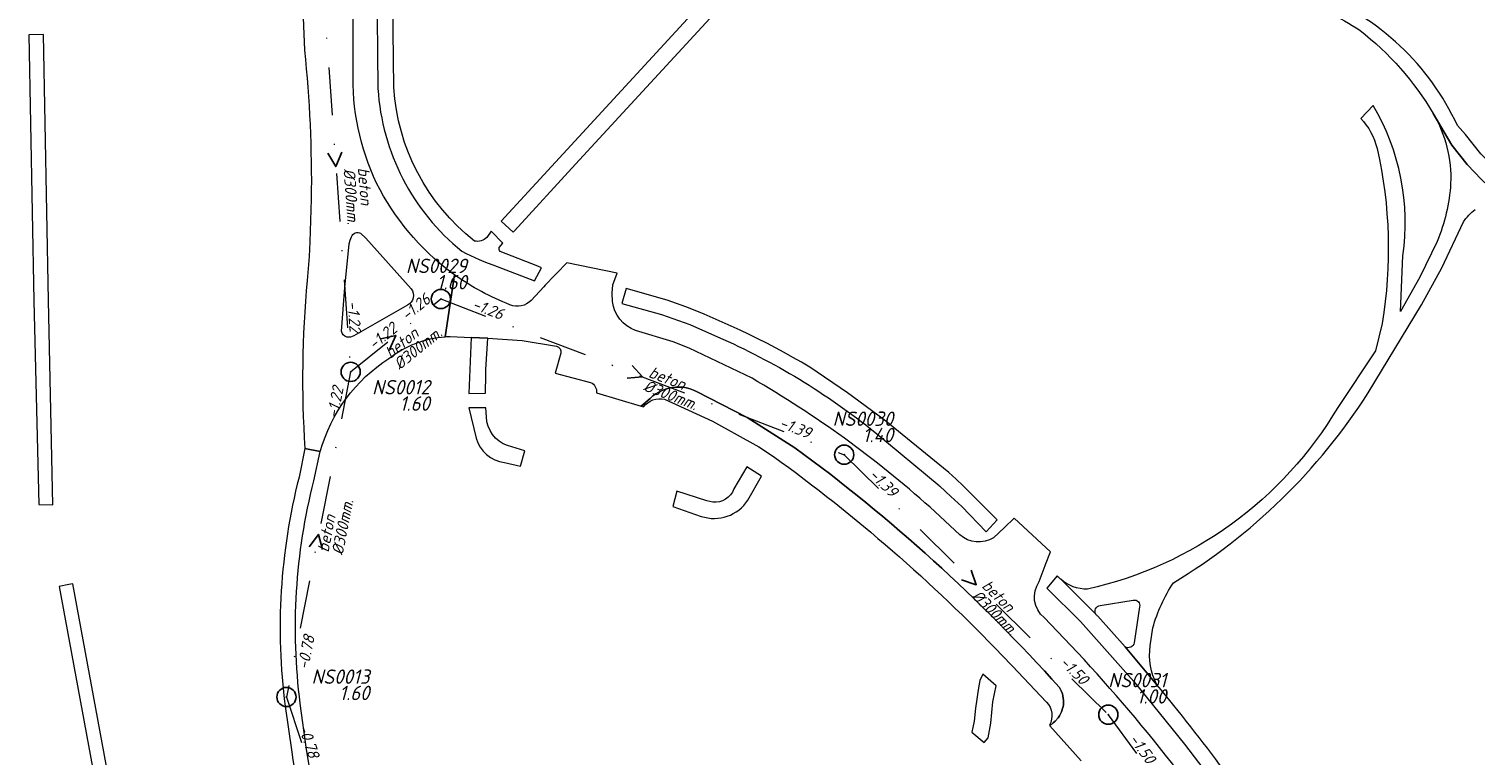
# Model space of a CAD drawing. Extents: x 148869 to 161638, y 453607 to 469810.
# Tile 676 of 1056: x 153554 to 153704, y 468453 to 468529. Entities that reach past the tile are written whole.
import ezdxf
from ezdxf.enums import TextEntityAlignment as Align

# ---------------------------------------------------------------- set-up
doc = ezdxf.new("R2010")
doc.units = 0
doc.header["$PDMODE"] = 32
doc.header["$PDSIZE"] = 2
doc.linetypes.add('RI-VWA', pattern=[11, 5, -3, 0, -3])
doc.layers.get('0').update_dxf_attribs({"linetype": 'CONTINUOUS'})
for name, color, linetype in [('B-OI-RI-BOB-T18-niet meenemen', 252, 'CONTINUOUS'), ('B-OI-RI-DIAMETER-T18-niet meenemen', 252, 'CONTINUOUS'), ('B-OI-RI-MATERIAAL-T18-niet meenemen', 252, 'CONTINUOUS'), ('B-OI-RI-STROOMRICHTING-S-niet meenemen', 252, 'CONTINUOUS'), ('B-OI-RI-VWA_PUTDEKSELHOOGTE-T25-niet meenemen', 252, 'CONTINUOUS'), ('gs dwa', 252, 'CONTINUOUS')]:
    doc.layers.add(name, color=color, linetype=linetype)
for name, color, linetype, lineweight in [('B-OI-RI-VWA_TRANSPORTLEIDING-G-niet meenemen', 252, 'RI-VWA', 18), ('B-RO-VH-VERHARDING_ASFALT-GV', 251, 'CONTINUOUS', 18), ('B-RO-VH-VERHARDING_STRAATBAKSTEEN-GV', 251, 'CONTINUOUS', 18)]:
    doc.layers.add(name, color=color, linetype=linetype, lineweight=lineweight)
doc.styles.add('iso15', font='ISO.shx', dxfattribs={"oblique": 15})
doc.styles.add('NLCS-ISO-M750_CURSIEF', font='NLCS-ISO.ttf', dxfattribs={"oblique": 15})

# ---------------------------------------------------------------- blocks, each defined once
blk = doc.blocks.new('ACMAP_ANN_TEMPLATE_diam')
at = {"color": 0, "linetype": 'ByBlock', "style": 'iso15', "oblique": 15}
blk.add_attdef('diam', (0.5, -1.3), '', height=1.2, dxfattribs=at)
blk = doc.blocks.new('ACMAP_ANN_TEMPLATE_mat')
at = {"color": 0, "linetype": 'ByBlock', "style": 'iso15', "oblique": 15}
blk.add_attdef('mat', (0.5, 0.2), '', height=1.2, dxfattribs=at)
blk = doc.blocks.new('ACMAP_ANN_TEMPLATE_nap-l')
at = {"color": 0, "linetype": 'ByBlock', "style": 'iso15', "oblique": 15}
blk.add_attdef('nap-l', (3.3, 0.2), '', height=1.2, dxfattribs=at)
blk = doc.blocks.new('ACMAP_ANN_TEMPLATE_nap-r')
at = {"color": 0, "linetype": 'ByBlock', "style": 'iso15', "oblique": 15}
blk.add_attdef('nap-r', text='', height=1.2, dxfattribs=at).set_placement((-4.1, 0.2), align=Align.RIGHT)
blk = doc.blocks.new('ACMAP_ANN_TEMPLATE_puth-dwa')
at = {"color": 0, "linetype": 'ByBlock', "style": 'iso15', "oblique": 15}
blk.add_attdef('puth-dwa', text='', height=1.5, dxfattribs=at).set_placement((2.7, 1), align=Align.RIGHT)
blk = doc.blocks.new('ACMAP_ANN_TEMPLATE_putnr-dwa')
at = {"color": 0, "linetype": 'ByBlock', "style": 'iso15', "oblique": 15}
blk.add_attdef('putnr-dwa', text='', height=1.5, dxfattribs=at).set_placement((2.7, 2.7), align=Align.RIGHT)

msp = doc.modelspace()

# ---------------------------------------------------------------- linework, layer by layer
at = {"layer": 'B-OI-RI-STROOMRICHTING-S-niet meenemen'}
for points in [[(153586.3, 468516.19), (153585.68, 468514.7), (153584.86, 468516.09)], [(153590.36, 468496.76), (153591.93, 468497.1), (153591.27, 468495.64)], [(153616.58, 468493.98), (153617.66, 468492.79), (153616.06, 468492.64)], [(153582.9, 468475.1), (153583.89, 468476.38), (153584.31, 468474.82)], [(153651.92, 468472.66), (153652.45, 468471.14), (153650.91, 468471.64)]]:
    msp.add_lwpolyline(points, dxfattribs=at)
at = {"layer": 'B-OI-RI-VWA_TRANSPORTLEIDING-G-niet meenemen'}
for p, q in [((153584.14, 468536.1), (153587.23, 468493.31)), ((153587.23, 468493.31), (153596.64, 468500.9)), ((153596.64, 468500.9), (153638.68, 468484.68)), ((153587.23, 468493.31), (153580.54, 468459.44)), ((153638.68, 468484.68), (153666.21, 468457.6)), ((153580.54, 468459.44), (153600.01, 468400.45)), ((153666.21, 468457.6), (153694.3, 468418.91))]:
    msp.add_line(p, q, dxfattribs=at)
at = {"layer": 'B-RO-VH-VERHARDING_ASFALT-GV', "flags": 128}
for points in [[(153585.93, 468540.65), (153585.63, 468543.96), (153581.72, 468543.65), (153581.89, 468541.54), (153581.93, 468540.98), (153582.01, 468540.36), (153582.01, 468540.34), (153582.15, 468539.47), (153582.18, 468536.42), (153582.18, 468536.41), (153582.21, 468531.88), (153582.42, 468526.82)], [(153587.49, 468524.73), (153587.48, 468530.72), (153587.25, 468539.57)], [(153591.73, 468522.92), (153591.61, 468534.82), (153589.95, 468533.9), (153590.06, 468522.9), (153590.07, 468522.82)], [(153693.81, 468521.07), (153692.52, 468519.71)], [(153700.07, 468520.23), (153702.03, 468516.92), (153703.61, 468514.9), (153705.12, 468513.35), (153708.57, 468510.09), (153709.07, 468509.63), (153711.77, 468506.85), (153714.22, 468503.86), (153715.68, 468504.99)], [(153708.57, 468510.09), (153705.12, 468513.35), (153703.61, 468514.9), (153702.03, 468516.92), (153700.07, 468520.23)], [(153710.37, 468510.95), (153706.39, 468514.69), (153705.03, 468516.02), (153703.45, 468518.04), (153702.61, 468518.96)], [(153583.12, 468511.31), (153582.99, 468506.87), (153582.9, 468505.34), (153582.7, 468502.84)], [(153693.3, 468491.12), (153698.85, 468500.29), (153700.97, 468504.16), (153703.23, 468508.94), (153703.49, 468509.3), (153703.64, 468509.46), (153703.79, 468509.63), (153704.1, 468509.93), (153704.45, 468510.21)], [(153586.27, 468497.55), (153586.62, 468502.1), (153587.09, 468506.64), (153587.18, 468507.02), (153587.32, 468507.39)], [(153588.27, 468507.74), (153588.83, 468507.22), (153593.54, 468501.97)], [(153602.72, 468506.27), (153603.11, 468506.72), (153601.87, 468507.96), (153601.42, 468507.31)], [(153602.52, 468504.3), (153606.38, 468502.78), (153607.11, 468504.16), (153606.74, 468504.31), (153602.83, 468505.85)], [(153700.49, 468506.89), (153698.7, 468503.18), (153696.67, 468499.6), (153696.92, 468505.38)], [(153614.52, 468500.64), (153614.48, 468501.5), (153614.57, 468502.36), (153615, 468503.59), (153609.76, 468504.67), (153608.68, 468503.54), (153608.51, 468503.37), (153607.51, 468502.33), (153607.38, 468502.18), (153606.05, 468500.76)], [(153597.1, 468496.97), (153598.06, 468503.41), (153597.7, 468503.67)], [(153598.06, 468503.41), (153597.1, 468496.97)], [(153620.24, 468500.79), (153615.96, 468502.01), (153615.49, 468500.44), (153619.62, 468499.29), (153622.6, 468498.24), (153625.48, 468496.96)], [(153593.17, 468500.26), (153587.56, 468497.08)], [(153694.75, 468498.36), (153694.06, 468495.5), (153690.14, 468489.61)], [(153597.61, 468497), (153599.8, 468496.88), (153601.52, 468496.81), (153605.12, 468496.58), (153608.69, 468495.98)], [(153629.07, 468492.64), (153622.52, 468495.77), (153620.86, 468496.43), (153616.93, 468497.63)], [(153609.14, 468495.25), (153608.56, 468493.16), (153612.25, 468492.2)], [(153641.87, 468487.03), (153648.57, 468481.46), (153648.63, 468481.4), (153648.64, 468481.39), (153649.79, 468480.34), (153650.93, 468479.29), (153653.49, 468476.66), (153654.64, 468477.89), (153651.09, 468481.44), (153650.35, 468482.14), (153649.59, 468482.81), (153642.86, 468488.32), (153639.04, 468491.13), (153635.11, 468493.79)], [(153612.85, 468491.12), (153617.53, 468489.74), (153618.45, 468490.55), (153618.73, 468490.8), (153619.03, 468491.02), (153619.35, 468491.21), (153619.69, 468491.38), (153620.04, 468491.51), (153620.39, 468491.62), (153620.76, 468491.69), (153621.13, 468491.72), (153621.5, 468491.73), (153621.88, 468491.7), (153622.25, 468491.64), (153622.61, 468491.55), (153622.96, 468491.42), (153623.3, 468491.27), (153628.55, 468488.56), (153633.55, 468485.41)], [(153633.55, 468485.41), (153628.55, 468488.56), (153623.3, 468491.27), (153622.96, 468491.42), (153622.61, 468491.55), (153622.25, 468491.64), (153621.88, 468491.7), (153621.5, 468491.73), (153621.13, 468491.72), (153620.76, 468491.69), (153620.39, 468491.62), (153620.04, 468491.51), (153619.69, 468491.38), (153619.35, 468491.21), (153619.03, 468491.02), (153618.73, 468490.8), (153618.45, 468490.55), (153617.53, 468489.74), (153617.76, 468489.67)], [(153601.38, 468488.61), (153601.32, 468489.57), (153599.55, 468489.56), (153600.3, 468486.42)], [(153619.96, 468490.47), (153624.95, 468488.16), (153629.77, 468485.51)], [(153583.4, 468481.97), (153584.07, 468485.03), (153582.47, 468485.33), (153581.85, 468482.34)], [(153582.47, 468485.33), (153584.07, 468485.03)], [(153603.27, 468483.87), (153604.92, 468483.47), (153605.38, 468485.09), (153603.59, 468485.63)], [(153629.77, 468485.51), (153631.32, 468484.5)], [(153628.64, 468479.94), (153630.06, 468482.45), (153628.52, 468483.4), (153627.17, 468481.12)], [(153624.97, 468479.74), (153624.36, 468479.88), (153621.22, 468480.87), (153620.8, 468479.28), (153623.78, 468478.26)], [(153650.74, 468476.34), (153647.64, 468479.2)], [(153659.02, 468471.46), (153659.63, 468473.14), (153659.67, 468473.26), (153660.17, 468474.57), (153656.39, 468478.06), (153655.39, 468477.11), (153654.24, 468476.02)], [(153660.89, 468472.06), (153659.81, 468470.78), (153663.32, 468467.32), (153668.89, 468461.05), (153674.15, 468454.53), (153677.53, 468450.13), (153680.78, 468445.62), (153683.38, 468441.72), (153688.08, 468434.68), (153689.43, 468435.64), (153684.74, 468442.64)], [(153664.92, 468468.07), (153661.25, 468471.7), (153661.22, 468471.73)], [(153661.25, 468471.7), (153664.92, 468468.07)], [(153665.36, 468468.96), (153668.82, 468469.52)], [(153669.47, 468468.83), (153668.91, 468465.09)], [(153671.27, 468460.72), (153667.96, 468464.67), (153665.12, 468467.87)], [(153670.58, 468464.77), (153670.86, 468466.65)], [(153655.15, 468463.78), (153656.19, 468462.7), (153659.77, 468458.91)], [(153667.96, 468464.67), (153671.27, 468460.72)], [(153660.07, 468456.5), (153660.12, 468456.45), (153660.48, 468456.76), (153660.66, 468456.91), (153660.98, 468457.27), (153661.12, 468457.47), (153661.34, 468457.89), (153661.48, 468458.35), (153661.53, 468458.59), (153661.54, 468458.83), (153661.54, 468459.07), (153661.48, 468459.55), (153661.42, 468459.78), (153661.33, 468460.01), (153661.23, 468460.23), (153661.11, 468460.43)], [(153661.11, 468460.43), (153661.23, 468460.23), (153661.33, 468460.01), (153661.42, 468459.78), (153661.48, 468459.55), (153661.54, 468459.07), (153661.54, 468458.83), (153661.53, 468458.59), (153661.48, 468458.35), (153661.34, 468457.89), (153661.12, 468457.47), (153660.98, 468457.27), (153660.66, 468456.91), (153660.48, 468456.76), (153660.12, 468456.45), (153663.37, 468452.79)], [(153580.39, 468458.5), (153581.09, 468453.69)], [(153587.03, 468434.1), (153585.15, 468441.41), (153583.71, 468447.66), (153582.63, 468453.98), (153581.98, 468458.76)]]:
    msp.add_lwpolyline(points, dxfattribs=at)
for points in [[(153610.68, 468514.93), (153632.07, 468538.16), (153632.79, 468538.92), (153632.72, 468539.03), (153631.63, 468540.07), (153631.57, 468540.11), (153630.84, 468539.32), (153602.92, 468509.01), (153604.17, 468507.85), (153604.3, 468507.99)], [(153601.32, 468493.54), (153601.52, 468496.81), (153599.8, 468496.88), (153599.55, 468491.07), (153601.3, 468491.1), (153601.32, 468493)], [(153653.12, 468461.82), (153652.83, 468461.17), (153652.68, 468460.4), (153652.36, 468458.27), (153652.24, 468456.93), (153651.97, 468455.79), (153653.27, 468454.7), (153653.7, 468455.19), (153653.95, 468456.73), (153654.19, 468458.92), (153654.52, 468460.62)]]:
    msp.add_lwpolyline(points, close=True, dxfattribs=at)
at = {"layer": 'B-RO-VH-VERHARDING_ASFALT-GV'}
for points in [[(153685.65, 468531.78, -0.097539), (153692.43, 468528.9)], [(153702.61, 468518.96, 0.193307), (153687.95, 468532.74)], [(153692.43, 468528.9, -0.094391), (153700.07, 468520.23)], [(153582.42, 468526.82, -0.029334), (153583.12, 468511.31)], [(153589.94, 468512.95, -0.119973), (153587.49, 468524.73)], [(153590.07, 468522.82, 0.210066), (153598.83, 468505.87)], [(153600.15, 468506.94, -0.214122), (153591.73, 468522.92)], [(153696.92, 468505.38, 0.171568), (153693.81, 468521.07)], [(153692.52, 468519.71, -0.1362), (153694.23, 468516.57)], [(153700.07, 468520.23, -0.144454), (153701.9, 468512.93)], [(153694.23, 468516.57, -0.098269), (153694.75, 468498.36)], [(153597.7, 468503.67, -0.114099), (153589.94, 468512.95)], [(153701.9, 468512.93, -0.083327), (153700.49, 468506.89)], [(153587.32, 468507.39, -0.466489), (153588.27, 468507.74)], [(153601.42, 468507.31, -0.268099), (153600.15, 468506.94)], [(153598.83, 468505.87, 0.042298), (153602.52, 468504.3)], [(153602.83, 468505.85, -0.300944), (153602.72, 468506.27)], [(153582.7, 468502.84, 0.040722), (153582.47, 468485.33)], [(153603.84, 468500.3, -0.061718), (153598.06, 468503.41)], [(153593.54, 468501.97, -0.466242), (153593.17, 468500.26)], [(153606.05, 468500.76, -0.314923), (153603.84, 468500.3)], [(153616.93, 468497.63, -0.28252), (153614.52, 468500.64)], [(153635.11, 468493.79, 0.048324), (153620.24, 468500.79)], [(153586.84, 468496.94, -0.311958), (153586.27, 468497.55)], [(153587.56, 468497.08, -0.207902), (153586.84, 468496.94)], [(153591.22, 468494.71, -0.147938), (153597.1, 468496.97)], [(153597.1, 468496.97, -0.009819), (153597.61, 468497)], [(153625.48, 468496.96, -0.066392), (153641.87, 468487.03)], [(153608.69, 468495.98, -0.409281), (153609.14, 468495.25)], [(153584.07, 468485.03, -0.182663), (153591.22, 468494.71)], [(153612.25, 468492.2, -0.345506), (153612.85, 468491.12)], [(153647.64, 468479.2, 0.050942), (153629.07, 468492.64)], [(153673.01, 468471.35, 0.115021), (153693.3, 468491.12)], [(153617.76, 468489.67, -0.286798), (153619.96, 468490.47)], [(153690.14, 468489.61, -0.206543), (153664.04, 468470.67)], [(153603.59, 468485.63, -0.308911), (153601.38, 468488.61)], [(153600.3, 468486.42, 0.297968), (153603.27, 468483.87)], [(153661.11, 468460.43, 0.052118), (153633.55, 468485.41)], [(153633.55, 468485.41, -0.052118), (153661.11, 468460.43)], [(153631.32, 468484.5, -0.044965), (153655.15, 468463.78)], [(153581.85, 468482.34, 0.094291), (153580.39, 468458.5)], [(153581.98, 468458.76, -0.09457), (153583.4, 468481.97)], [(153627.17, 468481.12, -0.346192), (153624.97, 468479.74)], [(153623.78, 468478.26, 0.342284), (153628.64, 468479.94)], [(153654.24, 468476.02, -0.335324), (153650.74, 468476.34)], [(153659.53, 468467.71, -0.397902), (153659.02, 468471.46)], [(153661.22, 468471.73, -0.037812), (153660.89, 468472.06)], [(153664.04, 468470.67, -0.18172), (153661.25, 468471.7)], [(153670.86, 468466.65, -0.080657), (153673.01, 468471.35)], [(153664.92, 468468.07, -0.552714), (153665.36, 468468.96)], [(153665.12, 468467.87, -0.122188), (153664.92, 468468.07)], [(153668.82, 468469.52, -0.5824), (153669.47, 468468.83)], [(153679.95, 468442.88, 0.044023), (153659.53, 468467.71)], [(153668.91, 468465.09, -0.530563), (153667.96, 468464.67)], [(153671.27, 468460.72, -0.155252), (153670.58, 468464.77)], [(153684.74, 468442.64, 0.026081), (153671.27, 468460.72)], [(153659.77, 468458.91, -0.333844), (153660.07, 468456.5)], [(153581.09, 468453.69, 0.032378), (153583.69, 468441.03)]]:
    msp.add_lwpolyline(points, format="xyb", dxfattribs=at)
at = {"layer": 'B-RO-VH-VERHARDING_STRAATBAKSTEEN-GV', "flags": 128}
for points in [[(153556.17, 468479.47), (153555.75, 468500.73), (153555.2, 468528.46), (153553.69, 468528.43), (153554.22, 468500.72), (153554.72, 468479.5)], [(153558.27, 468471.23), (153557.84, 468471.15), (153556.83, 468470.96), (153565.77, 468422.59), (153566.68, 468422.77), (153567.21, 468422.86)]]:
    msp.add_lwpolyline(points, close=True, dxfattribs=at)
at = {"layer": 'gs dwa'}
for p in [(153596.64, 468500.9), (153587.23, 468493.31), (153638.68, 468484.68), (153580.54, 468459.44), (153666.21, 468457.6)]:
    msp.add_point(p, dxfattribs=at)

# ---------------------------------------------------------------- block references
at = {"layer": 'B-OI-RI-BOB-T18-niet meenemen'}
ref = msp.add_blockref('ACMAP_ANN_TEMPLATE_nap-r', (153598.98, 468503.05), dxfattribs=dict(at, rotation=38.88925660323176))
ref.add_attrib('nap-r', '-1.26', dxfattribs={"layer": '0', "color": 0, "linetype": 'ByBlock', "height": 1.2, "rotation": 38.8893, "style": 'NLCS-ISO-M750_CURSIEF', "oblique": 15}).set_placement((153595.66, 468500.63), align=Align.RIGHT)
ref = msp.add_blockref('ACMAP_ANN_TEMPLATE_nap-r', (153587.23, 468493.31), dxfattribs=dict(at, rotation=274.1303382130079))
ref.add_attrib('nap-r', '-1.22', dxfattribs={"layer": '0', "color": 0, "linetype": 'ByBlock', "height": 1.2, "rotation": 274.1303, "style": 'NLCS-ISO-M750_CURSIEF', "oblique": 15}).set_placement((153587.13, 468497.41), align=Align.RIGHT)
ref = msp.add_blockref('ACMAP_ANN_TEMPLATE_nap-l', (153596.64, 468500.9), dxfattribs=dict(at, rotation=338.902237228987))
ref.add_attrib('nap-l', '-1.26', (153599.79, 468499.9), dxfattribs={"layer": '0', "color": 0, "linetype": 'ByBlock', "height": 1.2, "rotation": 338.9022, "style": 'NLCS-ISO-M750_CURSIEF', "oblique": 15})
ref = msp.add_blockref('ACMAP_ANN_TEMPLATE_nap-l', (153587.23, 468493.31), dxfattribs=dict(at, rotation=38.88925660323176))
ref.add_attrib('nap-l', '-1.22', (153589.67, 468495.54), dxfattribs={"layer": '0', "color": 0, "linetype": 'ByBlock', "height": 1.2, "rotation": 38.8893, "style": 'NLCS-ISO-M750_CURSIEF', "oblique": 15})
ref = msp.add_blockref('ACMAP_ANN_TEMPLATE_nap-l', (153585.44, 468485.15), dxfattribs=dict(at, rotation=78.82676476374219))
ref.add_attrib('nap-l', '-1.22', (153585.88, 468488.43), dxfattribs={"layer": '0', "color": 0, "linetype": 'ByBlock', "height": 1.2, "rotation": 78.8268, "style": 'NLCS-ISO-M750_CURSIEF', "oblique": 15})
ref = msp.add_blockref('ACMAP_ANN_TEMPLATE_nap-r', (153638.68, 468484.68), dxfattribs=dict(at, rotation=338.902237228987))
ref.add_attrib('nap-r', '-1.39', dxfattribs={"layer": '0', "color": 0, "linetype": 'ByBlock', "height": 1.2, "rotation": 338.9022, "style": 'NLCS-ISO-M750_CURSIEF', "oblique": 15}).set_placement((153634.93, 468486.34), align=Align.RIGHT)
ref = msp.add_blockref('ACMAP_ANN_TEMPLATE_nap-l', (153638.68, 468484.68), dxfattribs=dict(at, rotation=315.4721208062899))
ref.add_attrib('nap-l', '-1.39', (153641.17, 468482.51), dxfattribs={"layer": '0', "color": 0, "linetype": 'ByBlock', "height": 1.2, "rotation": 315.4721, "style": 'NLCS-ISO-M750_CURSIEF', "oblique": 15})
ref = msp.add_blockref('ACMAP_ANN_TEMPLATE_nap-r', (153584.49, 468469.7), dxfattribs=dict(at, rotation=78.82676476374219))
ref.add_attrib('nap-r', '-0.78', dxfattribs={"layer": '0', "color": 0, "linetype": 'ByBlock', "height": 1.2, "rotation": 78.8268, "style": 'NLCS-ISO-M750_CURSIEF', "oblique": 15}).set_placement((153583.5, 468465.72), align=Align.RIGHT)
ref = msp.add_blockref('ACMAP_ANN_TEMPLATE_nap-r', (153666.21, 468457.6), dxfattribs=dict(at, rotation=315.4721208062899))
ref.add_attrib('nap-r', '-1.50', dxfattribs={"layer": '0', "color": 0, "linetype": 'ByBlock', "height": 1.2, "rotation": 315.4721, "style": 'NLCS-ISO-M750_CURSIEF', "oblique": 15}).set_placement((153663.43, 468460.62), align=Align.RIGHT)
ref = msp.add_blockref('ACMAP_ANN_TEMPLATE_nap-l', (153580.54, 468459.44), dxfattribs=dict(at, rotation=288.2657803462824))
ref.add_attrib('nap-l', '-0.78', (153581.76, 468456.37), dxfattribs={"layer": '0', "color": 0, "linetype": 'ByBlock', "height": 1.2, "rotation": 288.2658, "style": 'NLCS-ISO-M750_CURSIEF', "oblique": 15})
ref = msp.add_blockref('ACMAP_ANN_TEMPLATE_nap-l', (153666.21, 468457.6), dxfattribs=dict(at, rotation=305.9806775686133))
ref.add_attrib('nap-l', '-1.50', (153668.31, 468455.05), dxfattribs={"layer": '0', "color": 0, "linetype": 'ByBlock', "height": 1.2, "rotation": 305.9807, "style": 'NLCS-ISO-M750_CURSIEF', "oblique": 15})
at = {"layer": 'B-OI-RI-DIAMETER-T18-niet meenemen'}
ref = msp.add_blockref('ACMAP_ANN_TEMPLATE_diam', (153587.74, 468515.04), dxfattribs=dict(at, rotation=274.1303382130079))
ref.add_attrib('diam', '%%c300mm.', (153586.48, 468514.45), dxfattribs={"layer": '0', "color": 0, "linetype": 'ByBlock', "height": 1.2, "rotation": 274.1303, "style": 'NLCS-ISO-M750_CURSIEF', "oblique": 15})
ref = msp.add_blockref('ACMAP_ANN_TEMPLATE_diam', (153591.12, 468494.17), dxfattribs=dict(at, rotation=38.88925660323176))
ref.add_attrib('diam', '%%c300mm.', (153592.33, 468493.47), dxfattribs={"layer": '0', "color": 0, "linetype": 'ByBlock', "height": 1.2, "rotation": 38.8893, "style": 'NLCS-ISO-M750_CURSIEF', "oblique": 15})
ref = msp.add_blockref('ACMAP_ANN_TEMPLATE_diam', (153617.66, 468492.79), dxfattribs=dict(at, rotation=338.902237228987))
ref.add_attrib('diam', '%%c300mm.', (153617.66, 468491.4), dxfattribs={"layer": '0', "color": 0, "linetype": 'ByBlock', "height": 1.2, "rotation": 338.9022, "style": 'NLCS-ISO-M750_CURSIEF', "oblique": 15})
ref = msp.add_blockref('ACMAP_ANN_TEMPLATE_diam', (153585.02, 468473.92), dxfattribs=dict(at, rotation=78.82676476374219))
ref.add_attrib('diam', '%%c300mm.', (153586.4, 468474.16), dxfattribs={"layer": '0', "color": 0, "linetype": 'ByBlock', "height": 1.2, "rotation": 78.8268, "style": 'NLCS-ISO-M750_CURSIEF', "oblique": 15})
ref = msp.add_blockref('ACMAP_ANN_TEMPLATE_diam', (153652.45, 468471.14), dxfattribs=dict(at, rotation=315.4721208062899))
ref.add_attrib('diam', '%%c300mm.', (153651.89, 468469.86), dxfattribs={"layer": '0', "color": 0, "linetype": 'ByBlock', "height": 1.2, "rotation": 315.4721, "style": 'NLCS-ISO-M750_CURSIEF', "oblique": 15})
at = {"layer": 'B-OI-RI-MATERIAAL-T18-niet meenemen'}
ref = msp.add_blockref('ACMAP_ANN_TEMPLATE_mat', (153587.74, 468515.04), dxfattribs=dict(at, rotation=274.1303382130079))
ref.add_attrib('mat', 'beton', (153587.98, 468514.56), dxfattribs={"layer": '0', "color": 0, "linetype": 'ByBlock', "height": 1.2, "rotation": 274.1303, "style": 'NLCS-ISO-M750_CURSIEF', "oblique": 15})
ref = msp.add_blockref('ACMAP_ANN_TEMPLATE_mat', (153591.12, 468494.17), dxfattribs=dict(at, rotation=38.88925660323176))
ref.add_attrib('mat', 'beton', (153591.39, 468494.64), dxfattribs={"layer": '0', "color": 0, "linetype": 'ByBlock', "height": 1.2, "rotation": 38.8893, "style": 'NLCS-ISO-M750_CURSIEF', "oblique": 15})
ref = msp.add_blockref('ACMAP_ANN_TEMPLATE_mat', (153617.66, 468492.79), dxfattribs=dict(at, rotation=338.902237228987))
ref.add_attrib('mat', 'beton', (153618.2, 468492.8), dxfattribs={"layer": '0', "color": 0, "linetype": 'ByBlock', "height": 1.2, "rotation": 338.9022, "style": 'NLCS-ISO-M750_CURSIEF', "oblique": 15})
ref = msp.add_blockref('ACMAP_ANN_TEMPLATE_mat', (153585.02, 468473.92), dxfattribs=dict(at, rotation=78.82676476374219))
ref.add_attrib('mat', 'beton', (153584.92, 468474.45), dxfattribs={"layer": '0', "color": 0, "linetype": 'ByBlock', "height": 1.2, "rotation": 78.8268, "style": 'NLCS-ISO-M750_CURSIEF', "oblique": 15})
ref = msp.add_blockref('ACMAP_ANN_TEMPLATE_mat', (153652.45, 468471.14), dxfattribs=dict(at, rotation=315.4721208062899))
ref.add_attrib('mat', 'beton', (153652.94, 468470.93), dxfattribs={"layer": '0', "color": 0, "linetype": 'ByBlock', "height": 1.2, "rotation": 315.4721, "style": 'NLCS-ISO-M750_CURSIEF', "oblique": 15})
at = {"layer": 'B-OI-RI-VWA_PUTDEKSELHOOGTE-T25-niet meenemen'}
ref = msp.add_blockref('ACMAP_ANN_TEMPLATE_putnr-dwa', (153596.64, 468500.9), dxfattribs=at)
ref.add_attrib('putnr-dwa', 'NS0029', dxfattribs={"layer": '0', "color": 0, "linetype": 'ByBlock', "height": 1.5, "style": 'NLCS-ISO-M750_CURSIEF', "oblique": 15}).set_placement((153599.34, 468503.6), align=Align.RIGHT)
ref = msp.add_blockref('ACMAP_ANN_TEMPLATE_puth-dwa', (153596.64, 468500.9), dxfattribs=at)
ref.add_attrib('puth-dwa', '1.60', dxfattribs={"layer": '0', "color": 0, "linetype": 'ByBlock', "height": 1.5, "style": 'NLCS-ISO-M750_CURSIEF', "oblique": 15}).set_placement((153599.34, 468501.9), align=Align.RIGHT)
ref = msp.add_blockref('ACMAP_ANN_TEMPLATE_putnr-dwa', (153592.78, 468488.26), dxfattribs=at)
ref.add_attrib('putnr-dwa', 'NS0012', dxfattribs={"layer": '0', "color": 0, "linetype": 'ByBlock', "height": 1.5, "style": 'NLCS-ISO-M750_CURSIEF', "oblique": 15}).set_placement((153595.48, 468490.96), align=Align.RIGHT)
ref = msp.add_blockref('ACMAP_ANN_TEMPLATE_puth-dwa', (153592.78, 468488.26), dxfattribs=at)
ref.add_attrib('puth-dwa', '1.60', dxfattribs={"layer": '0', "color": 0, "linetype": 'ByBlock', "height": 1.5, "style": 'NLCS-ISO-M750_CURSIEF', "oblique": 15}).set_placement((153595.48, 468489.26), align=Align.RIGHT)
ref = msp.add_blockref('ACMAP_ANN_TEMPLATE_putnr-dwa', (153641.08, 468484.98), dxfattribs=at)
ref.add_attrib('putnr-dwa', 'NS0030', dxfattribs={"layer": '0', "color": 0, "linetype": 'ByBlock', "height": 1.5, "style": 'NLCS-ISO-M750_CURSIEF', "oblique": 15}).set_placement((153643.78, 468487.68), align=Align.RIGHT)
ref = msp.add_blockref('ACMAP_ANN_TEMPLATE_puth-dwa', (153641.08, 468484.98), dxfattribs=at)
ref.add_attrib('puth-dwa', '1.40', dxfattribs={"layer": '0', "color": 0, "linetype": 'ByBlock', "height": 1.5, "style": 'NLCS-ISO-M750_CURSIEF', "oblique": 15}).set_placement((153643.78, 468485.98), align=Align.RIGHT)
ref = msp.add_blockref('ACMAP_ANN_TEMPLATE_putnr-dwa', (153586.49, 468458.11), dxfattribs=at)
ref.add_attrib('putnr-dwa', 'NS0013', dxfattribs={"layer": '0', "color": 0, "linetype": 'ByBlock', "height": 1.5, "style": 'NLCS-ISO-M750_CURSIEF', "oblique": 15}).set_placement((153589.19, 468460.81), align=Align.RIGHT)
ref = msp.add_blockref('ACMAP_ANN_TEMPLATE_puth-dwa', (153586.49, 468458.11), dxfattribs=at)
ref.add_attrib('puth-dwa', '1.60', dxfattribs={"layer": '0', "color": 0, "linetype": 'ByBlock', "height": 1.5, "style": 'NLCS-ISO-M750_CURSIEF', "oblique": 15}).set_placement((153589.19, 468459.11), align=Align.RIGHT)
ref = msp.add_blockref('ACMAP_ANN_TEMPLATE_putnr-dwa', (153669.55, 468457.75), dxfattribs=at)
ref.add_attrib('putnr-dwa', 'NS0031', dxfattribs={"layer": '0', "color": 0, "linetype": 'ByBlock', "height": 1.5, "style": 'NLCS-ISO-M750_CURSIEF', "oblique": 15}).set_placement((153672.25, 468460.45), align=Align.RIGHT)
ref = msp.add_blockref('ACMAP_ANN_TEMPLATE_puth-dwa', (153669.55, 468457.75), dxfattribs=at)
ref.add_attrib('puth-dwa', '1.00', dxfattribs={"layer": '0', "color": 0, "linetype": 'ByBlock', "height": 1.5, "style": 'NLCS-ISO-M750_CURSIEF', "oblique": 15}).set_placement((153672.25, 468458.75), align=Align.RIGHT)

doc.saveas('drawing.dxf')
